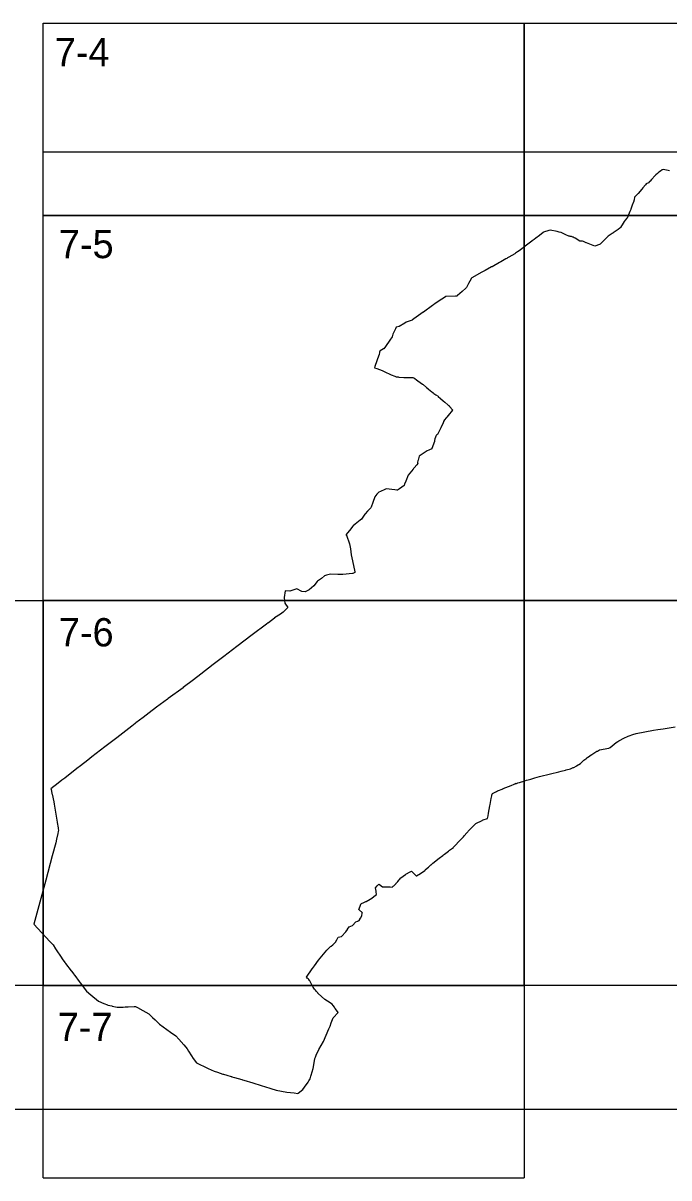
# Model space of a CAD drawing. Extents: x -449577 to -425530, y -1150048 to -1121091.
# Drawn here: x -441723.9 to -441514.2, y -1126653.4 to -1126278.4 of the extents above; entities that cross this region are included whole.
import ezdxf

# ---------------------------------------------------------------- set-up
doc = ezdxf.new("R2010")
doc.units = 0
for name, color, linetype in [('Vrstva 1', 7, 'Continuous'), ('Vrstva 10', 7, 'Continuous'), ('Vrstva 4', 7, 'Continuous')]:
    doc.layers.add(name, color=color, linetype=linetype)

msp = doc.modelspace()

# ---------------------------------------------------------------- linework, layer by layer
at = {"layer": 'Vrstva 1'}
for points in [[(-441513.99, -1126326.41), (-441514.45, -1126326.32), (-441516.04, -1126326), (-441516.34, -1126326.11), (-441516.9, -1126326.46), (-441517.45, -1126326.78), (-441517.94, -1126327.24), (-441518.47, -1126327.73), (-441518.87, -1126328.12), (-441518.88, -1126328.13), (-441519.21, -1126328.47), (-441519.34, -1126328.61), (-441519.85, -1126329.16), (-441520.3, -1126329.71), (-441520.46, -1126329.9), (-441520.82, -1126330.33), (-441521.56, -1126330.66), (-441521.58, -1126330.66), (-441521.78, -1126330.91), (-441522.64, -1126331.93), (-441523.02, -1126332.38), (-441524.15, -1126333.74), (-441524.16, -1126333.75), (-441525.4, -1126334.92), (-441525.52, -1126335.76), (-441525.57, -1126336.13), (-441525.61, -1126336.23), (-441526.09, -1126337.58), (-441526.53, -1126338.82), (-441526.56, -1126338.9), (-441526.86, -1126339.59), (-441527.79, -1126341.77), (-441527.81, -1126341.78), (-441528.38, -1126342.46), (-441528.68, -1126342.81), (-441528.68, -1126342.82), (-441529.02, -1126343.36), (-441529.89, -1126344.75), (-441529.98, -1126344.89), (-441530.15, -1126345.02), (-441530.68, -1126345.41), (-441531.29, -1126345.86), (-441531.29, -1126345.86), (-441532.26, -1126346.49), (-441532.39, -1126346.58), (-441532.57, -1126346.7), (-441533.87, -1126347.56), (-441533.88, -1126347.57), (-441534.14, -1126347.83), (-441534.26, -1126347.95), (-441534.48, -1126348.18), (-441534.76, -1126348.46), (-441535.33, -1126349.03), (-441536.49, -1126350.19), (-441536.69, -1126350.27), (-441538.19, -1126350.84), (-441541, -1126349.72), (-441541, -1126349.73), (-441541.01, -1126349.75), (-441541.92, -1126349.37), (-441542.23, -1126349.24), (-441542.25, -1126349.24), (-441542.64, -1126349.24), (-441543.12, -1126349.24), (-441544.68, -1126348.25), (-441544.94, -1126348.12), (-441545.23, -1126347.96), (-441545.29, -1126347.93), (-441545.33, -1126347.91), (-441545.87, -1126347.68), (-441545.92, -1126347.68), (-441545.93, -1126347.68), (-441546.08, -1126347.67), (-441546.2, -1126347.66), (-441546.51, -1126347.64), (-441546.53, -1126347.64), (-441546.53, -1126347.64), (-441546.64, -1126347.6), (-441546.88, -1126347.5), (-441547.48, -1126347.25), (-441547.64, -1126347.18), (-441549.16, -1126346.45), (-441549.78, -1126346.27), (-441550.45, -1126346.07), (-441552.77, -1126345.64), (-441552.78, -1126345.64), (-441553.18, -1126345.75), (-441554.92, -1126346.33), (-441555.05, -1126346.44), (-441556.26, -1126347.4), (-441556.26, -1126347.4), (-441557.41, -1126348.27), (-441557.98, -1126348.7), (-441558.56, -1126349.14), (-441558.72, -1126349.26), (-441560.85, -1126350.9), (-441561.92, -1126351.72), (-441562.39, -1126352.06), (-441563.15, -1126352.57), (-441563.4, -1126352.73), (-441563.99, -1126353.12), (-441564.03, -1126353.15), (-441564.24, -1126353.29), (-441565.15, -1126353.89), (-441565.16, -1126353.89), (-441565.63, -1126354.15), (-441565.78, -1126354.23), (-441565.96, -1126354.33), (-441566.42, -1126354.58), (-441566.6, -1126354.69), (-441566.76, -1126354.78), (-441566.86, -1126354.84), (-441567.1, -1126354.98), (-441568.76, -1126355.92), (-441568.93, -1126356.01), (-441569.16, -1126356.14), (-441571.63, -1126357.54), (-441571.75, -1126357.61), (-441573.86, -1126358.74), (-441574.88, -1126359.29), (-441578.22, -1126361.1), (-441578.39, -1126361.4), (-441578.45, -1126361.51), (-441579.23, -1126362.97), (-441579.91, -1126364.29), (-441580.05, -1126364.42), (-441580.14, -1126364.5), (-441581.28, -1126365.54), (-441582.79, -1126366.92), (-441582.96, -1126367.07), (-441582.96, -1126367.08), (-441583.43, -1126367.09), (-441586.62, -1126367.18), (-441586.63, -1126367.18), (-441587.06, -1126367.47), (-441587.89, -1126368.04), (-441590.36, -1126369.7), (-441590.4, -1126369.72), (-441590.64, -1126369.9), (-441590.91, -1126370.1), (-441593.89, -1126372.23), (-441593.96, -1126372.28), (-441596.96, -1126374.46), (-441597.43, -1126374.8), (-441597.59, -1126374.86), (-441599.53, -1126375.58), (-441599.54, -1126375.58), (-441599.93, -1126375.82), (-441601.81, -1126376.98), (-441602.73, -1126377.19), (-441602.98, -1126377.7), (-441603.74, -1126379.21), (-441603.75, -1126379.22), (-441603.82, -1126379.48), (-441604.02, -1126380.32), (-441604.85, -1126381.43), (-441606.22, -1126383.38), (-441606.78, -1126384.19), (-441606.81, -1126384.21), (-441607.97, -1126384.85), (-441608.07, -1126384.91), (-441608.14, -1126385.3), (-441608.29, -1126386.11), (-441608.34, -1126386.3), (-441609.63, -1126389.88), (-441609.8, -1126390.36), (-441609.77, -1126390.35), (-441609.75, -1126390.34), (-441609.07, -1126390.6), (-441607.26, -1126391.26), (-441606.64, -1126391.55), (-441604.35, -1126392.63), (-441604.33, -1126392.63), (-441603.17, -1126393.1), (-441602.7, -1126393.28), (-441602.67, -1126393.29), (-441602.24, -1126393.32), (-441602.1, -1126393.33), (-441601.88, -1126393.35), (-441600.28, -1126393.45), (-441599.24, -1126393.52), (-441598.19, -1126393.49), (-441597.35, -1126393.46), (-441597.34, -1126393.46), (-441597.06, -1126393.61), (-441596.69, -1126393.87), (-441596.14, -1126394.25), (-441595.75, -1126394.53), (-441594.19, -1126395.67), (-441594.02, -1126395.79), (-441592.91, -1126396.71), (-441592.52, -1126397.03), (-441592.34, -1126397.18), (-441591.59, -1126397.79), (-441591.32, -1126398.02), (-441590.72, -1126398.51), (-441590.5, -1126398.69), (-441589.86, -1126399.11), (-441589.11, -1126399.61), (-441589.08, -1126399.63), (-441588.32, -1126400.31), (-441587.44, -1126401.09), (-441587, -1126401.47), (-441585.99, -1126402.36), (-441585.73, -1126402.59), (-441585.68, -1126402.64), (-441585.58, -1126402.74), (-441585.57, -1126402.75), (-441585.48, -1126402.85), (-441585.45, -1126402.88), (-441584.4, -1126404.11), (-441584.41, -1126404.12), (-441584.85, -1126404.61), (-441584.91, -1126404.68), (-441585.48, -1126405.31), (-441586.3, -1126406.37), (-441586.47, -1126406.58), (-441587.03, -1126407.3), (-441587.33, -1126407.83), (-441587.35, -1126407.87), (-441587.36, -1126407.89), (-441587.49, -1126408.17), (-441588.29, -1126409.84), (-441588.6, -1126410.48), (-441589.22, -1126411.77), (-441589.33, -1126412.01), (-441589.34, -1126412.01), (-441589.38, -1126412.04), (-441589.67, -1126412.24), (-441589.75, -1126412.28), (-441589.8, -1126412.38), (-441589.89, -1126412.58), (-441589.98, -1126412.86), (-441590.15, -1126413.42), (-441590.16, -1126413.44), (-441590.28, -1126413.94), (-441590.3, -1126414.01), (-441590.29, -1126414.07), (-441590.28, -1126414.15), (-441590.28, -1126414.22), (-441590.29, -1126414.27), (-441591.17, -1126416.6), (-441591.19, -1126416.65), (-441591.21, -1126416.69), (-441591.22, -1126416.7), (-441591.92, -1126417), (-441592.17, -1126417.11), (-441592.64, -1126417.35), (-441595.25, -1126419.04), (-441595.25, -1126419.04), (-441595.62, -1126420.35), (-441595.7, -1126420.61), (-441595.81, -1126421.03), (-441595.87, -1126421.24), (-441595.87, -1126421.25), (-441595.86, -1126421.25), (-441595.69, -1126421.41), (-441595.7, -1126421.42), (-441596.06, -1126421.81), (-441596.86, -1126422.81), (-441596.87, -1126422.82), (-441597.08, -1126423.07), (-441597.08, -1126423.08), (-441597.2, -1126423.23), (-441598.36, -1126424.58), (-441598.9, -1126425.21), (-441599.66, -1126427.16), (-441600.04, -1126428.18), (-441600.17, -1126428.53), (-441601.7, -1126429.63), (-441602.32, -1126430.07), (-441602.5, -1126430.11), (-441602.52, -1126430.11), (-441603.15, -1126430.02), (-441605.99, -1126429.6), (-441606.48, -1126429.84), (-441607.81, -1126430.48), (-441608.35, -1126430.74), (-441608.38, -1126430.77), (-441608.81, -1126431.18), (-441608.98, -1126431.4), (-441609.64, -1126432.25), (-441609.64, -1126432.26), (-441610.31, -1126434.06), (-441610.88, -1126435.56), (-441610.88, -1126435.56), (-441611.02, -1126435.78), (-441611.35, -1126436.15), (-441612.07, -1126436.95), (-441612.77, -1126437.72), (-441612.78, -1126437.74), (-441612.91, -1126437.93), (-441613.98, -1126439.5), (-441614.45, -1126439.88), (-441616.02, -1126441.14), (-441616.69, -1126441.68), (-441616.79, -1126441.76), (-441616.82, -1126441.8), (-441617.94, -1126443.23), (-441619.08, -1126444.54), (-441618.93, -1126444.71), (-441618.92, -1126444.74), (-441618.92, -1126444.75), (-441617.91, -1126447.51), (-441617.63, -1126449.17), (-441617.31, -1126451.12), (-441616.9, -1126453.08), (-441616.17, -1126456.58), (-441616.13, -1126456.78), (-441616.78, -1126457.12), (-441616.9, -1126457.19), (-441620.07, -1126457.45), (-441620.23, -1126457.45), (-441621.72, -1126457.42), (-441624.11, -1126457.4), (-441625.39, -1126457.67), (-441625.99, -1126457.94), (-441626.97, -1126458.74), (-441628.27, -1126459.61), (-441628.36, -1126459.72), (-441629.52, -1126461.14), (-441630.97, -1126462.48), (-441631.66, -1126462.8), (-441632.26, -1126463.08), (-441633.43, -1126463.01), (-441635.04, -1126462.16), (-441637.28, -1126462.83), (-441638.76, -1126462.8), (-441639.14, -1126464.91), (-441639.15, -1126464.93), (-441639.16, -1126465.02), (-441638.87, -1126466.83), (-441637.9, -1126468.15), (-441637.89, -1126468.17), (-441638.63, -1126468.92), (-441639.24, -1126469.48), (-441639.49, -1126469.71), (-441640.29, -1126470.34), (-441642.22, -1126471.57), (-441642.28, -1126471.61), (-441644.25, -1126473.14), (-441644.31, -1126473.18), (-441644.8, -1126473.56), (-441649.46, -1126477.02), (-441649.49, -1126477.05), (-441654.44, -1126480.81), (-441658.7, -1126484.06), (-441659.58, -1126484.72), (-441662.15, -1126486.66), (-441666.15, -1126489.79), (-441668.59, -1126491.66), (-441671.9, -1126494.19), (-441671.95, -1126494.23), (-441676.74, -1126497.74), (-441676.97, -1126497.92), (-441680.58, -1126500.6), (-441682.97, -1126502.42), (-441684.94, -1126503.9), (-441687.26, -1126505.65), (-441687.49, -1126505.82), (-441688.62, -1126506.71), (-441693.44, -1126510.51), (-441697.33, -1126513.46), (-441701.55, -1126516.71), (-441702.84, -1126517.71), (-441705.23, -1126519.59), (-441706.41, -1126520.51), (-441710.35, -1126523.56), (-441711.28, -1126524.27), (-441712.52, -1126525.23), (-441714.84, -1126527.03), (-441714.84, -1126527.03), (-441714.8, -1126527.21), (-441714.51, -1126528.59), (-441714.48, -1126528.75), (-441713.95, -1126531.29), (-441713.79, -1126532.02), (-441713.79, -1126532.06), (-441712.86, -1126537.94), (-441712.85, -1126537.97), (-441712.55, -1126539.7), (-441712.55, -1126539.72), (-441712.49, -1126540.09), (-441712.43, -1126540.51), (-441712.46, -1126540.88), (-441712.61, -1126541.61), (-441712.99, -1126543.4), (-441713.28, -1126544.58), (-441713.3, -1126544.63), (-441714.41, -1126548.8), (-441716.51, -1126556.68), (-441718.5, -1126563.9), (-441720.43, -1126571), (-441720.44, -1126571.04), (-441715.16, -1126576.64), (-441714.11, -1126577.77), (-441713.35, -1126578.99), (-441711.33, -1126582.05), (-441711.28, -1126582.12), (-441710.27, -1126583.53), (-441710.11, -1126583.74), (-441708.23, -1126586.22), (-441707.66, -1126586.96), (-441707.63, -1126587), (-441707.11, -1126587.72), (-441705.73, -1126589.62), (-441705.4, -1126590.07), (-441703.25, -1126592.79), (-441701.85, -1126594.01), (-441699.45, -1126595.99), (-441697.71, -1126596.74), (-441696.52, -1126597.26), (-441696.39, -1126597.31), (-441695.06, -1126597.59), (-441694.92, -1126597.62), (-441693.3, -1126597.95), (-441693.27, -1126597.95), (-441692.31, -1126597.93), (-441691.93, -1126597.93), (-441691.41, -1126597.92), (-441690.73, -1126597.91), (-441689.82, -1126597.87), (-441687.87, -1126597.71), (-441687.42, -1126597.78), (-441686.76, -1126598.13), (-441685.04, -1126599.08), (-441683.08, -1126600.18), (-441682.56, -1126600.66), (-441681.84, -1126601.34), (-441681.04, -1126602.09), (-441679.72, -1126603.39), (-441679.58, -1126603.49), (-441678.39, -1126604.34), (-441675.98, -1126606.05), (-441674.34, -1126607.23), (-441673.29, -1126608.41), (-441671.65, -1126610.23), (-441671.01, -1126610.94), (-441670.65, -1126611.53), (-441670.19, -1126612.27), (-441669.25, -1126613.74), (-441668.62, -1126614.66), (-441667.58, -1126616.1), (-441666.51, -1126616.61), (-441665.13, -1126617.26), (-441663.82, -1126617.87), (-441661.85, -1126618.76), (-441660.72, -1126619.11), (-441659, -1126619.68), (-441658.85, -1126619.73), (-441657.76, -1126620.05), (-441656.34, -1126620.47), (-441656.33, -1126620.47), (-441656.12, -1126620.53), (-441656.06, -1126620.55), (-441655.2, -1126620.81), (-441652.81, -1126621.5), (-441652.69, -1126621.54), (-441652.21, -1126621.68), (-441649.28, -1126622.55), (-441646.59, -1126623.38), (-441646.25, -1126623.48), (-441645.49, -1126623.71), (-441643.48, -1126624.33), (-441641.75, -1126624.88), (-441638.29, -1126625.62)], [(-441638.29, -1126625.62), (-441635.9, -1126625.81), (-441634.7, -1126626.04), (-441634.59, -1126625.95), (-441633.01, -1126624.68), (-441631.98, -1126623.2), (-441631.87, -1126623.05), (-441631.35, -1126622.29), (-441631.24, -1126622.12), (-441631.1, -1126621.89), (-441630.72, -1126621.26), (-441630.45, -1126620.43), (-441630.43, -1126620.36), (-441630.41, -1126620.31), (-441630.38, -1126620.2), (-441630.35, -1126620.11), (-441630.35, -1126620.1), (-441629.72, -1126617.9), (-441629.58, -1126617.38), (-441629.13, -1126614.63), (-441629.13, -1126614.63), (-441628.94, -1126614.19), (-441628.68, -1126613.57), (-441627.89, -1126611.74), (-441626.32, -1126609.09), (-441624.57, -1126604.96), (-441624.25, -1126604.32), (-441624.21, -1126604.19), (-441623.82, -1126603.09), (-441623.23, -1126601.42), (-441621.55, -1126599.71), (-441622.48, -1126598.47), (-441622.54, -1126598.38), (-441622.59, -1126598.32), (-441622.62, -1126598.28), (-441622.69, -1126598.18), (-441622.74, -1126598.1), (-441622.82, -1126597.98), (-441623.18, -1126597.46), (-441623.55, -1126597), (-441624.12, -1126596.63), (-441624.22, -1126596.57), (-441625.87, -1126595.5), (-441628.06, -1126593.56), (-441628.19, -1126593.39), (-441628.22, -1126593.35), (-441628.3, -1126593.25), (-441628.64, -1126592.83), (-441628.97, -1126592.42), (-441629.23, -1126592.1), (-441629.71, -1126591.51), (-441629.79, -1126591.41), (-441630.29, -1126590.45), (-441630.58, -1126589.89), (-441630.81, -1126589.46), (-441630.86, -1126589.37), (-441630.9, -1126589.32), (-441631.16, -1126589.03), (-441631.36, -1126588.8), (-441631.62, -1126588.51), (-441631.84, -1126588.26), (-441629.98, -1126585.52), (-441629.89, -1126585.4), (-441629.57, -1126584.95), (-441629.25, -1126584.51), (-441627.92, -1126582.68), (-441625.24, -1126579.42), (-441624.89, -1126579.1), (-441624.18, -1126578.4), (-441624.07, -1126578.31), (-441623.88, -1126578.17), (-441623.28, -1126577.69), (-441622.42, -1126576.85), (-441622.01, -1126576.09), (-441621.54, -1126575.22), (-441620.49, -1126574.98), (-441619.09, -1126573.55), (-441618.55, -1126572.7), (-441618.54, -1126572.69), (-441618.54, -1126572.67), (-441618.33, -1126572.34), (-441618.28, -1126572.26), (-441618.04, -1126571.87), (-441616.88, -1126571.43), (-441615.86, -1126570.25), (-441615.33, -1126570.05), (-441615.21, -1126570), (-441614.79, -1126569.84), (-441614.57, -1126569.45), (-441614.52, -1126569.36), (-441614.35, -1126569.06), (-441613.94, -1126568.32), (-441613.74, -1126567.41), (-441613.74, -1126567.39), (-441613.73, -1126567.38), (-441614.78, -1126566.39), (-441614.8, -1126566.38), (-441614.81, -1126566.36), (-441614.86, -1126566.32), (-441614.21, -1126564.52), (-441614.14, -1126564.32), (-441613.98, -1126564.26), (-441613.25, -1126563.97), (-441612.56, -1126563.7), (-441612.44, -1126563.65), (-441611.23, -1126562.94), (-441611.11, -1126562.86), (-441611.11, -1126562.86), (-441611.1, -1126562.85), (-441610.98, -1126562.78), (-441609.12, -1126561.38), (-441609.12, -1126561.34), (-441609.15, -1126561.18), (-441609.22, -1126560.7), (-441609.28, -1126560.35), (-441609.38, -1126559.73), (-441609.4, -1126559.62), (-441609.42, -1126559.49), (-441609.44, -1126559.32), (-441609.47, -1126559.18), (-441608.93, -1126558.62), (-441608.37, -1126558.05), (-441608.33, -1126558), (-441608.19, -1126558.1), (-441607.19, -1126558.89), (-441606.51, -1126558.9), (-441606.45, -1126558.9), (-441606.2, -1126558.91), (-441606.04, -1126558.91), (-441604.73, -1126558.93), (-441604.1, -1126558.95), (-441603.83, -1126558.79), (-441603.8, -1126558.77), (-441603.68, -1126558.7), (-441603.54, -1126558.61), (-441603.5, -1126558.58), (-441602.96, -1126557.98), (-441602.85, -1126557.86), (-441602.76, -1126557.76), (-441602.59, -1126557.58), (-441602.51, -1126557.49), (-441602.4, -1126557.37), (-441602.37, -1126557.33), (-441602.34, -1126557.3), (-441602.29, -1126557.24), (-441602.2, -1126557.13), (-441601.8, -1126556.63), (-441601.59, -1126556.37), (-441601.34, -1126556.05), (-441601.23, -1126555.97), (-441599.77, -1126554.9), (-441599.56, -1126554.77), (-441598.2, -1126554), (-441597.8, -1126553.77), (-441597.8, -1126553.77), (-441597.66, -1126553.92), (-441596.95, -1126554.63), (-441596.58, -1126555.01), (-441596.4, -1126555.18), (-441596.25, -1126555.33), (-441596.16, -1126555.29), (-441594.88, -1126554.52), (-441594.79, -1126554.47), (-441593.86, -1126553.91), (-441593.82, -1126553.88), (-441593.49, -1126553.59), (-441593.44, -1126553.55), (-441593.27, -1126553.4), (-441593.26, -1126553.39), (-441593.26, -1126553.39), (-441593.22, -1126553.35), (-441593.18, -1126553.31), (-441592.29, -1126552.5), (-441592.27, -1126552.49), (-441591.68, -1126551.95), (-441591.57, -1126551.86), (-441591.46, -1126551.76), (-441591.46, -1126551.76), (-441591.45, -1126551.76), (-441591.45, -1126551.76), (-441591.45, -1126551.75), (-441591.44, -1126551.75), (-441591.43, -1126551.74), (-441591.43, -1126551.74), (-441591.42, -1126551.73), (-441591.42, -1126551.73), (-441591.41, -1126551.73), (-441591.41, -1126551.73), (-441590.83, -1126551.24), (-441588.84, -1126549.56), (-441587.64, -1126548.71), (-441587.52, -1126548.63), (-441587.47, -1126548.59), (-441587.45, -1126548.58), (-441587.4, -1126548.55), (-441587.04, -1126548.28), (-441585.8, -1126547.34), (-441585.62, -1126547.2), (-441585.41, -1126547.04), (-441585.39, -1126547.02), (-441584.51, -1126546.35), (-441584.16, -1126546.08), (-441584.11, -1126546.02), (-441584.02, -1126545.92), (-441583.38, -1126545.24), (-441582.48, -1126544.26), (-441581.12, -1126542.85), (-441580.9, -1126542.62), (-441580.65, -1126542.34), (-441579.81, -1126541.39), (-441579.52, -1126541.07), (-441579.32, -1126540.86), (-441579.03, -1126540.54), (-441577.85, -1126539.35), (-441576.92, -1126538.33), (-441574.86, -1126537.32), (-441574.7, -1126537.27), (-441574.5, -1126537.19), (-441573.06, -1126536.7), (-441572.91, -1126535.83), (-441572.75, -1126534.96), (-441572.33, -1126532.59), (-441572.25, -1126532.12), (-441571.92, -1126530.24), (-441571.72, -1126529.36), (-441571.69, -1126529.24), (-441571.64, -1126529.05), (-441571.63, -1126529.01), (-441571.61, -1126528.94), (-441571.6, -1126528.9), (-441571.59, -1126528.85), (-441571.58, -1126528.81), (-441571.57, -1126528.79), (-441571.51, -1126528.58), (-441570.43, -1126528.04), (-441570.14, -1126527.9), (-441570.12, -1126527.89), (-441569.87, -1126527.76), (-441569.82, -1126527.74), (-441568.05, -1126527.02), (-441568.02, -1126527.01), (-441567.99, -1126526.99), (-441567.19, -1126526.68), (-441566.23, -1126526.28), (-441565.42, -1126525.94), (-441564.48, -1126525.55), (-441564.4, -1126525.52), (-441563.79, -1126525.28), (-441563.94, -1126525.44), (-441563.7, -1126525.35), (-441563.21, -1126525.15), (-441562.68, -1126524.99), (-441560.98, -1126524.47), (-441560.39, -1126524.3), (-441559.94, -1126524.18), (-441559.05, -1126523.93), (-441557.74, -1126523.55), (-441556.2, -1126523.09), (-441552.66, -1126522.22), (-441549.89, -1126521.55), (-441549.22, -1126521.34), (-441547.73, -1126520.98), (-441547.52, -1126520.92), (-441546.09, -1126520.53), (-441545.49, -1126520.27), (-441545.27, -1126520.17), (-441545.11, -1126520.11), (-441544.29, -1126519.66), (-441544.23, -1126519.62), (-441542.92, -1126518.84), (-441541.77, -1126517.79), (-441541.12, -1126517.29), (-441540.99, -1126517.18), (-441540.97, -1126517.17), (-441540.81, -1126517.04), (-441540.66, -1126516.94), (-441539.86, -1126516.38), (-441539.8, -1126516.34), (-441539.73, -1126516.29), (-441539.22, -1126515.94), (-441538.85, -1126515.68), (-441538.19, -1126515.22), (-441537.6, -1126514.81), (-441537.44, -1126514.84), (-441537.43, -1126514.84), (-441537.41, -1126514.82), (-441536.68, -1126514.43), (-441533.72, -1126513.85), (-441533.3, -1126513.7), (-441531.27, -1126512.07), (-441530.8, -1126511.73), (-441530.77, -1126511.71), (-441530.41, -1126511.45), (-441530.23, -1126511.33), (-441528.84, -1126510.63), (-441527.43, -1126509.99), (-441527.13, -1126509.84), (-441525.87, -1126509.38), (-441524.87, -1126509.13), (-441519.16, -1126508.07), (-441517.74, -1126507.81), (-441516.03, -1126507.56), (-441512.16, -1126506.99)]]:
    msp.add_lwpolyline(points, dxfattribs=at)
at = {"layer": 'Vrstva 10'}
msp.add_lwpolyline([(-441404.9, -1126320.23), (-441404.9, -1126631.21), (-441737.77, -1126631.21), (-441737.77, -1126465.91), (-441717.4, -1126465.91), (-441717.4, -1126340.91), (-441717.4, -1126320.23), (-441404.9, -1126320.23)], dxfattribs=at)
at = {"layer": 'Vrstva 4'}
for p, q in [((-441717.4, -1126278.41), (-441404.9, -1126278.41)), ((-441717.4, -1126653.41), (-441561.15, -1126653.41))]:
    msp.add_line(p, q, dxfattribs=at)
for points in [[(-441561.15, -1126278.41), (-441561.15, -1126340.91), (-441717.4, -1126340.91), (-441717.4, -1126278.41)], [(-441404.9, -1126278.41), (-441404.9, -1126340.91), (-441561.15, -1126340.91), (-441561.15, -1126278.41)], [(-441795.53, -1126465.91), (-441717.4, -1126465.91), (-441717.4, -1126590.91), (-441795.53, -1126590.91)], [(-441717.4, -1126653.41), (-441717.4, -1126590.91), (-441561.15, -1126590.91), (-441561.15, -1126653.41)]]:
    msp.add_lwpolyline(points, dxfattribs=at)
for points in [[(-441561.15, -1126340.91), (-441561.15, -1126465.91), (-441717.4, -1126465.91), (-441717.4, -1126340.91)], [(-441404.9, -1126340.91), (-441404.9, -1126465.91), (-441561.15, -1126465.91), (-441561.15, -1126340.91)], [(-441561.15, -1126465.91), (-441561.15, -1126590.91), (-441717.4, -1126590.91), (-441717.4, -1126465.91)], [(-441404.9, -1126465.91), (-441404.9, -1126590.91), (-441561.15, -1126590.91), (-441561.15, -1126465.91)]]:
    msp.add_lwpolyline(points, close=True, dxfattribs=at)

# ---------------------------------------------------------------- texts
at = {"layer": 'Vrstva 1'}
for s, p in [('7-4', (-441713.59, -1126292.41)), ('7-5', (-441712.28, -1126354.75)), ('7-6', (-441712.28, -1126480.82)), ('7-7', (-441712.64, -1126608.99))]:
    msp.add_text(s, height=9.2, dxfattribs=at).set_placement(p)

doc.saveas('drawing.dxf')
